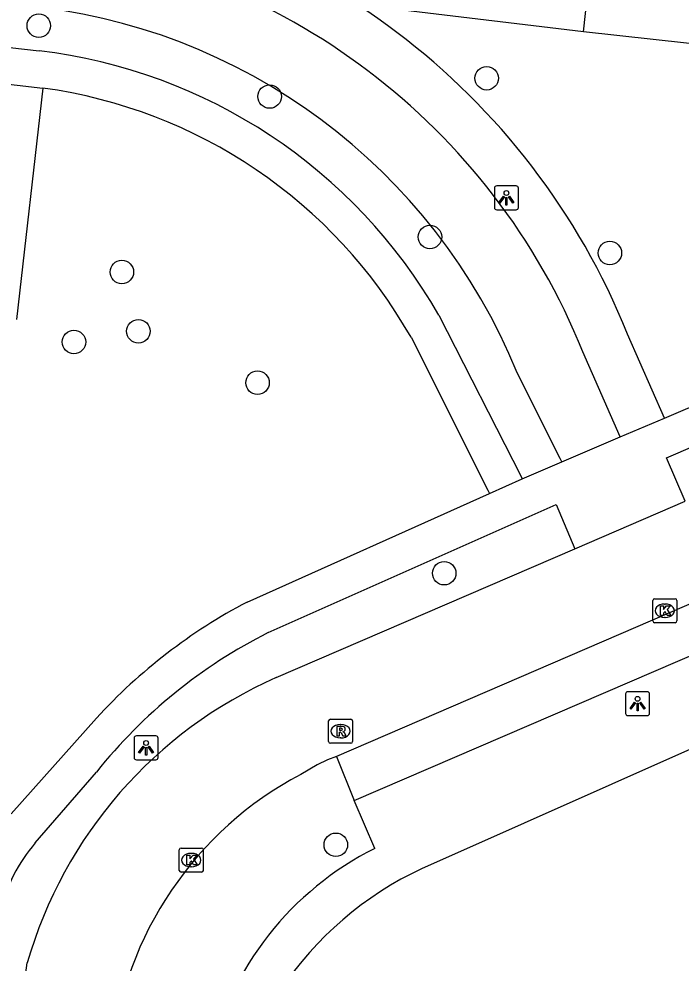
# Model space of a CAD drawing. Extents: x 162026 to 163499, y 387297 to 388169.
# Drawn here: x 162159.1 to 162186.64, y 387636.4 to 387675.7 of the extents above; entities that cross this region are included whole.
import ezdxf

# ---------------------------------------------------------------- set-up
doc = ezdxf.new("R2010")
doc.units = 0
for name, color, linetype in [('IMGEO_Boom', 7, 'Continuous'), ('IMGEO_Fietspad_gesloten', 7, 'Continuous'), ('IMGEO_Groenvoorziening', 7, 'Continuous'), ('IMGEO_Kolk', 7, 'Continuous'), ('IMGEO_Lichtpunt', 7, 'Continuous'), ('IMGEO_Pand', 7, 'Continuous'), ('IMGEO_Parkeervlak_open', 7, 'Continuous'), ('IMGEO_Rijbaan_lokaal_open', 7, 'Continuous'), ('IMGEO_Rioolput', 7, 'Continuous'), ('IMGEO_Voetpad_open', 7, 'Continuous')]:
    doc.layers.add(name, color=color, linetype=linetype)

msp = doc.modelspace()

# ---------------------------------------------------------------- linework, layer by layer
at = {"layer": 'IMGEO_Boom'}
for centre in [(162159.928, 387675.421), (162178.555, 387673.233), (162169.529, 387672.471), (162176.196, 387666.626), (162183.68, 387665.959), (162163.383, 387665.168), (162164.071, 387662.701), (162161.389, 387662.255), (162169.027, 387660.559), (162176.789, 387652.629), (162172.282, 387641.326)]:
    msp.add_circle(centre, 0.489, dxfattribs=at)
at = {"layer": 'IMGEO_Fietspad_gesloten'}
for points in [[(162184.113, 387658.302), (162182.557, 387661.84)], [(162181.687, 387657.265), (162181.618, 387657.403), (162179.818, 387660.977)], [(162181.687, 387657.265), (162184.113, 387658.302)]]:
    msp.add_lwpolyline(points, dxfattribs=at)
for centre, radius, start, end in [((162156.99, 387651.577), 27.55, 21.871, 83.8968), ((162156.956, 387651.708), 24.669, 22.0683, 84.7669)]:
    msp.add_arc(centre, radius, start, end, dxfattribs=at)
at = {"layer": 'IMGEO_Groenvoorziening'}
for points in [[(162182.577, 387675.161), (162175.073, 387676.073), (162177.095, 387693.938)], [(162185.952, 387659.089), (162184.413, 387662.585)]]:
    msp.add_lwpolyline(points, dxfattribs=at)
msp.add_arc((162156.989, 387651.577), 29.551, 21.8712, 83.8945, dxfattribs=at)
at = {"layer": 'IMGEO_Kolk'}
for p, q in [((162185.467, 387650.643), (162185.467, 387651.495)), ((162185.542, 387651.569), (162186.394, 387651.569)), ((162185.955, 387651.349), (162185.98, 387651.349)), ((162186.468, 387651.495), (162186.468, 387650.643)), ((162186.394, 387650.569), (162185.542, 387650.569)), ((162185.978, 387650.789), (162185.953, 387650.789)), ((162165.77, 387640.262), (162165.77, 387641.114)), ((162165.845, 387641.188), (162166.697, 387641.188)), ((162166.771, 387641.114), (162166.771, 387640.262)), ((162166.258, 387640.968), (162166.283, 387640.968)), ((162166.281, 387640.408), (162166.256, 387640.408)), ((162166.697, 387640.188), (162165.845, 387640.188))]:
    msp.add_line(p, q, dxfattribs=at)
for points in [[(162185.467, 387650.643), (162185.467, 387651.495)], [(162185.542, 387651.569), (162186.394, 387651.569)], [(162185.788, 387651.269), (162185.911, 387651.269), (162185.911, 387651.118), (162186.041, 387651.269), (162186.205, 387651.269), (162186.059, 387651.118), (162186.212, 387650.869), (162186.06, 387650.869), (162185.975, 387651.033), (162185.911, 387650.966), (162185.911, 387650.869), (162185.788, 387650.869), (162185.788, 387651.269)], [(162186.468, 387651.495), (162186.468, 387650.643)], [(162186.394, 387650.569), (162185.542, 387650.569)], [(162165.77, 387640.262), (162165.77, 387641.114)], [(162165.845, 387641.188), (162166.697, 387641.188)], [(162166.771, 387641.114), (162166.771, 387640.262)], [(162166.091, 387640.888), (162166.214, 387640.888), (162166.214, 387640.737), (162166.344, 387640.888), (162166.508, 387640.888), (162166.362, 387640.737), (162166.515, 387640.488), (162166.363, 387640.488), (162166.278, 387640.652), (162166.214, 387640.585), (162166.214, 387640.488), (162166.091, 387640.488), (162166.091, 387640.888)], [(162166.697, 387640.188), (162165.845, 387640.188)]]:
    msp.add_lwpolyline(points, dxfattribs=at)
for centre, start, end in [((162185.544, 387651.493), 91.552, 178.448), ((162185.544, 387651.493), 91.552, 178.448), ((162186.392, 387651.493), 1.552, 88.448), ((162186.392, 387651.493), 1.552, 88.448), ((162185.544, 387650.645), 181.552, 268.448), ((162185.544, 387650.645), 181.552, 268.448), ((162186.392, 387650.645), 271.552, 358.448), ((162186.392, 387650.645), 271.552, 358.448), ((162165.847, 387641.112), 91.552, 178.448), ((162165.847, 387641.112), 91.552, 178.448), ((162166.695, 387641.112), 1.552, 88.448), ((162166.695, 387641.112), 1.552, 88.448), ((162165.847, 387640.264), 181.552, 268.448), ((162165.847, 387640.264), 181.552, 268.448), ((162166.695, 387640.264), 271.552, 358.448), ((162166.695, 387640.264), 271.552, 358.448)]:
    msp.add_arc(centre, 0.0765, start, end, dxfattribs=at)
for centre, major_axis, ratio, start_param, end_param in [((162185.954, 387651.069), (-0.387, 0.002), 0.722429, 4.712389, 7.853982), ((162185.979, 387651.069), (-0.39, 0.002), 0.717154, 1.570796, 4.712389), ((162166.257, 387640.688), (-0.387, 0.002), 0.722429, 4.712389, 7.853982), ((162166.282, 387640.688), (-0.39, 0.002), 0.717154, 1.570796, 4.712389)]:
    msp.add_ellipse(centre, major_axis=major_axis, ratio=ratio, start_param=start_param, end_param=end_param, dxfattribs=at)
at = {"layer": 'IMGEO_Lichtpunt'}
for p, q in [((162178.878, 387668.658), (162178.878, 387667.851)), ((162178.878, 387668.658), (162178.878, 387667.851)), ((162179.78, 387668.753), (162178.972, 387668.753)), ((162179.78, 387668.753), (162178.972, 387668.753)), ((162179.874, 387667.851), (162179.874, 387668.658)), ((162179.874, 387667.851), (162179.874, 387668.658)), ((162178.972, 387667.757), (162179.78, 387667.757)), ((162178.972, 387667.757), (162179.78, 387667.757)), ((162184.333, 387647.603), (162184.333, 387646.796)), ((162184.333, 387647.603), (162184.333, 387646.796)), ((162185.235, 387647.698), (162184.427, 387647.698)), ((162185.235, 387647.698), (162184.427, 387647.698)), ((162185.329, 387646.796), (162185.329, 387647.603)), ((162185.329, 387646.796), (162185.329, 387647.603)), ((162184.427, 387646.702), (162185.235, 387646.702)), ((162184.427, 387646.702), (162185.235, 387646.702)), ((162163.892, 387645.766), (162163.892, 387644.959)), ((162163.892, 387645.766), (162163.892, 387644.959)), ((162164.794, 387645.861), (162163.986, 387645.861)), ((162164.794, 387645.861), (162163.986, 387645.861)), ((162164.888, 387644.959), (162164.888, 387645.766)), ((162164.888, 387644.959), (162164.888, 387645.766)), ((162163.986, 387644.865), (162164.794, 387644.865)), ((162163.986, 387644.865), (162164.794, 387644.865))]:
    msp.add_line(p, q, dxfattribs=at)
for points in [[(162179.252, 387668.322), (162179.291, 387668.294), (162179.103, 387668.032), (162179.065, 387668.059), (162179.252, 387668.322)], [(162179.354, 387668.274), (162179.401, 387668.274), (162179.401, 387667.952), (162179.354, 387667.952), (162179.354, 387668.274)], [(162179.464, 387668.294), (162179.502, 387668.321), (162179.689, 387668.059), (162179.65, 387668.031), (162179.464, 387668.294)], [(162184.707, 387647.267), (162184.746, 387647.239), (162184.558, 387646.977), (162184.52, 387647.004), (162184.707, 387647.267)], [(162184.809, 387647.219), (162184.856, 387647.219), (162184.856, 387646.897), (162184.809, 387646.897), (162184.809, 387647.219)], [(162184.919, 387647.239), (162184.957, 387647.266), (162185.144, 387647.004), (162185.105, 387646.976), (162184.919, 387647.239)], [(162164.266, 387645.43), (162164.305, 387645.402), (162164.117, 387645.14), (162164.079, 387645.167), (162164.266, 387645.43)], [(162164.368, 387645.382), (162164.415, 387645.382), (162164.415, 387645.06), (162164.368, 387645.06), (162164.368, 387645.382)], [(162164.478, 387645.402), (162164.516, 387645.429), (162164.703, 387645.167), (162164.664, 387645.139), (162164.478, 387645.402)]]:
    msp.add_lwpolyline(points, dxfattribs=at)
for centre in [(162179.377, 387668.456), (162184.832, 387647.401), (162164.391, 387645.564)]:
    msp.add_circle(centre, 0.0994, dxfattribs=at)
for centre, start, end in [((162178.972, 387668.658), 90, 180), ((162178.972, 387668.658), 90, 180), ((162179.78, 387668.658), 0, 90), ((162179.78, 387668.658), 0, 90), ((162178.972, 387667.851), 180, 270), ((162178.972, 387667.851), 180, 270), ((162179.78, 387667.851), 270, 0), ((162179.78, 387667.851), 270, 360), ((162184.427, 387647.603), 90, 180), ((162184.427, 387647.603), 90, 180), ((162185.235, 387647.603), 0, 90), ((162185.235, 387647.603), 0, 90), ((162184.427, 387646.796), 180, 270), ((162184.427, 387646.796), 180, 270), ((162185.235, 387646.796), 270, 0), ((162185.235, 387646.796), 270, 360), ((162163.986, 387645.766), 90, 180), ((162163.986, 387645.766), 90, 180), ((162164.794, 387645.766), 0, 90), ((162164.794, 387645.766), 0, 90), ((162163.986, 387644.959), 180, 270), ((162163.986, 387644.959), 180, 270), ((162164.794, 387644.959), 270, 0), ((162164.794, 387644.959), 270, 360)]:
    msp.add_arc(centre, 0.0946, start, end, dxfattribs=at)
at = {"layer": 'IMGEO_Pand'}
for points in [[(162182.577, 387675.161), (162183.011, 387679.133), (162189.758, 387678.395), (162190.52, 387685.365)], [(162192.784, 387674.045), (162182.577, 387675.161)], [(162155.57, 387673.343), (162160.102, 387672.822)], [(162160.102, 387672.822), (162158.995, 387663.193)]]:
    msp.add_lwpolyline(points, dxfattribs=at)
at = {"layer": 'IMGEO_Parkeervlak_open'}
msp.add_lwpolyline([(162172.31, 387645.002), (162173.047, 387643.174)], dxfattribs=at)
at = {"layer": 'IMGEO_Rijbaan_lokaal_open'}
for points in [[(162182.223, 387653.645), (162186.816, 387655.636)], [(162169.8, 387648.283), (162182.223, 387653.645)], [(162188.894, 387652.166), (162172.31, 387645.002)], [(162172.31, 387645.002), (162171.938, 387644.867), (162171.511, 387644.652), (162170.824, 387644.259)], [(162158.944, 387632.737), (162159.45, 387636.407)]]:
    msp.add_lwpolyline(points, dxfattribs=at)
for centre, radius, start, end in [((162177.303, 387631.296), 18.57, 113.8307, 164.0246), ((162177.827, 387631.046), 14.954, 117.9242, 173.855)]:
    msp.add_arc(centre, radius, start, end, dxfattribs=at)
at = {"layer": 'IMGEO_Rioolput'}
for p, q in [((162172.055, 387646.555), (162172.907, 387646.555)), ((162171.98, 387645.629), (162171.98, 387646.481)), ((162172.468, 387646.335), (162172.493, 387646.335)), ((162172.981, 387646.481), (162172.981, 387645.629)), ((162172.491, 387645.775), (162172.466, 387645.775)), ((162172.907, 387645.555), (162172.055, 387645.555))]:
    msp.add_line(p, q, dxfattribs=at)
for points in [[(162172.055, 387646.555), (162172.907, 387646.555)], [(162171.98, 387645.629), (162171.98, 387646.481)], [(162172.569, 387646.253), (162172.317, 387646.255), (162172.317, 387645.855)], [(162172.495, 387646.174), (162172.441, 387646.174), (162172.441, 387646.093)], [(162172.981, 387646.481), (162172.981, 387645.629)], [(162172.317, 387645.855), (162172.441, 387645.855), (162172.441, 387646.017), (162172.452, 387646.017)], [(162172.441, 387646.093), (162172.493, 387646.093)], [(162172.499, 387645.988), (162172.57, 387645.855), (162172.71, 387645.855), (162172.645, 387645.981)], [(162172.907, 387645.555), (162172.055, 387645.555)]]:
    msp.add_lwpolyline(points, dxfattribs=at)
for centre, radius, start, end in [((162172.057, 387646.479), 0.0765, 91.552, 178.448), ((162172.057, 387646.479), 0.0765, 91.552, 178.448), ((162172.905, 387646.479), 0.0765, 1.552, 88.448), ((162172.905, 387646.479), 0.0765, 1.552, 88.448), ((162172.501, 387646.078), 0.0964, 77.0061, 93.1865), ((162172.515, 387646.135), 0.0378, 276.6634, 79.6772), ((162172.568, 387646.143), 0.109, 350.3612, 89.416), ((162172.451, 387645.964), 0.0533, 26.0293, 88.6989), ((162172.477, 387646.282), 0.19, 274.7715, 282.9687), ((162172.566, 387646.143), 0.112, 277.5842, 350.9817), ((162172.55, 387645.928), 0.108, 29.5134, 73.7905), ((162172.057, 387645.631), 0.0765, 181.552, 268.448), ((162172.057, 387645.631), 0.0765, 181.552, 268.448), ((162172.905, 387645.631), 0.0765, 271.552, 358.448), ((162172.905, 387645.631), 0.0765, 271.552, 358.448)]:
    msp.add_arc(centre, radius, start, end, dxfattribs=at)
for centre, major_axis, ratio, start_param, end_param in [((162172.467, 387646.055), (-0.387, 0.002), 0.722429, 4.712389, 7.853982), ((162172.492, 387646.055), (-0.39, 0.002), 0.717154, 1.570796, 4.712389)]:
    msp.add_ellipse(centre, major_axis=major_axis, ratio=ratio, start_param=start_param, end_param=end_param, dxfattribs=at)
at = {"layer": 'IMGEO_Voetpad_open'}
for points in [[(162105.439, 387680.558), (162106.116, 387680.474), (162126.346, 387678.207), (162159.943, 387674.378)], [(162185.952, 387659.089), (162207.963, 387668.505)], [(162186.816, 387655.636), (162186.04, 387657.44), (162211.528, 387668.412), (162212.309, 387666.678)], [(162176.564, 387663.378), (162179.989, 387656.655), (162180.036, 387656.565)], [(162175.41, 387662.45), (162178.601, 387656.084), (162178.668, 387655.951)], [(162184.113, 387658.302), (162185.952, 387659.089)], [(162216.728, 387658.29), (162213.442, 387656.863), (162194.948, 387648.834), (162176.338, 387640.545)], [(162180.036, 387656.565), (162181.687, 387657.265)], [(162178.668, 387655.951), (162180.036, 387656.565)], [(162168.596, 387651.431), (162178.668, 387655.951)], [(162169.474, 387650.162), (162181.449, 387655.497), (162182.223, 387653.645)], [(162173.047, 387643.174), (162189.692, 387650.35)], [(162158.78, 387642.608), (162162.327, 387646.601)], [(162159.78, 387641.404), (162162.326, 387644.354)], [(162173.901, 387641.178), (162173.047, 387643.174)]]:
    msp.add_lwpolyline(points, dxfattribs=at)
for centre, radius, start, end in [((162157.291, 387652.313), 22.224, 29.8604, 83.1453), ((162157.265, 387652.152), 20.864, 29.5761, 82.1844), ((162179.291, 387631.066), 23.002, 117.7073, 137.5182), ((162179.224, 387630.859), 21.625, 116.7999, 141.3902), ((162164.709, 387637.133), 6.522, 139.0934, 167.5689), ((162179.822, 387629.425), 13.16, 116.7377, 166.793), ((162181.916, 387627.348), 14.327, 112.9145, 175.7309)]:
    msp.add_arc(centre, radius, start, end, dxfattribs=at)

doc.saveas('drawing.dxf')
